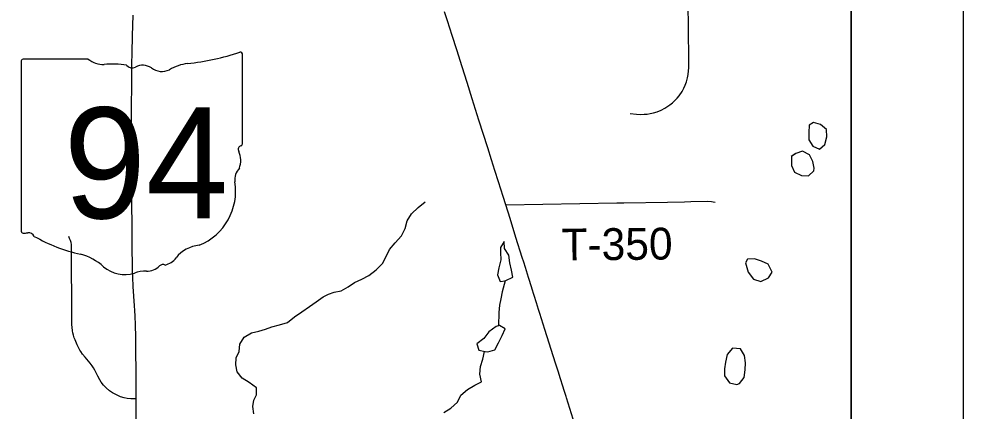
# Model space of a CAD drawing. Extents: x 0 to 34, y 0 to 22.
# Drawn here: x 8.157 to 9, y 20.039 to 20.389 of the extents above; entities that cross this region are included whole.
import ezdxf

# ---------------------------------------------------------------- set-up
doc = ezdxf.new("R2010")
doc.units = 0
for name, color, linetype in [('GM_X_County_Road', 7, 'Continuous'), ('GM_X_Minor_Lake', 7, 'Continuous'), ('GM_X_Minor_River', 7, 'Continuous'), ('GM_X_Rail_Line_Text', 7, 'Continuous'), ('GM_X_State_Route', 7, 'Continuous'), ('GM_X_State_Shield', 7, 'Continuous'), ('GM_X_Township_Road', 7, 'Continuous'), ('GM_X_Township_Road_Text', 7, 'Continuous'), ('SH_Cut_Line', 7, 'Continuous'), ('SH_Data', 7, 'Continuous')]:
    doc.layers.add(name, color=color, linetype=linetype)

msp = doc.modelspace()

# ---------------------------------------------------------------- linework, layer by layer
at = {"layer": 'GM_X_County_Road'}
msp.add_lwpolyline([(8.652, 20.03199), (8.64601, 20.05095), (8.64564, 20.05212), (8.64419, 20.05671), (8.63915, 20.07267), (8.63908, 20.0729), (8.63622, 20.08196), (8.62675, 20.11193), (8.62225, 20.12621), (8.62111, 20.12983), (8.61926, 20.13566), (8.61514, 20.14872), (8.615, 20.14915), (8.61216, 20.15816), (8.60932, 20.16716), (8.60777, 20.17206), (8.60651, 20.17607), (8.60081, 20.19406), (8.5956, 20.21088), (8.59183, 20.22323), (8.58945, 20.23048), (8.58517, 20.2437), (8.58196, 20.25377), (8.57901, 20.26323), (8.57566, 20.27385), (8.56777, 20.29877), (8.56193, 20.3176), (8.55728, 20.33228), (8.55284, 20.34618), (8.54808, 20.3614), (8.54401, 20.37421), (8.53986, 20.38728), (8.53717, 20.39514)], dxfattribs=at)
at = {"layer": 'GM_X_Minor_Lake'}
for points in [[(8.87185, 20.27279), (8.87653, 20.27685), (8.87833, 20.28372), (8.87804, 20.29018), (8.87266, 20.29466), (8.86636, 20.29666), (8.86258, 20.29414)], [(8.87185, 20.27279), (8.87653, 20.27685), (8.87833, 20.28372), (8.87804, 20.29018), (8.87266, 20.29466), (8.86636, 20.29666), (8.86261, 20.29415)], [(8.86261, 20.29415), (8.86232, 20.28766), (8.86223, 20.2812), (8.86574, 20.27555), (8.87185, 20.27279)], [(8.8626, 20.29413), (8.86232, 20.28766), (8.86223, 20.2812), (8.86574, 20.27555), (8.87185, 20.27279)], [(8.86683, 20.25352), (8.86699, 20.2558), (8.86594, 20.26187), (8.86282, 20.26771), (8.85651, 20.27085), (8.85065, 20.26886), (8.84667, 20.26611)], [(8.86683, 20.25352), (8.86699, 20.2558), (8.86594, 20.26187), (8.86282, 20.26771), (8.85651, 20.27085), (8.85065, 20.26886), (8.84669, 20.26613)], [(8.84669, 20.26613), (8.84683, 20.25816), (8.84958, 20.25231), (8.85589, 20.24936), (8.86197, 20.24888), (8.86683, 20.25352)], [(8.84669, 20.26611), (8.84683, 20.25816), (8.84958, 20.25231), (8.85589, 20.24936), (8.86197, 20.24888), (8.86683, 20.25352)], [(8.58697, 20.18512), (8.58723, 20.18056), (8.58733, 20.17391), (8.58573, 20.16704), (8.5845, 20.16056), (8.58667, 20.1547), (8.59122, 20.15538)], [(8.58697, 20.18512), (8.58723, 20.18056), (8.58733, 20.17391), (8.58573, 20.16704), (8.5845, 20.16056), (8.58667, 20.1547), (8.59114, 20.15537)], [(8.59122, 20.15538), (8.59178, 20.15553), (8.598, 20.15848), (8.59677, 20.16492), (8.59534, 20.17136), (8.59448, 20.17819), (8.59078, 20.18422), (8.59031, 20.1903), (8.58697, 20.18512)], [(8.591, 20.15532), (8.59178, 20.15553), (8.598, 20.15848), (8.59677, 20.16492), (8.59534, 20.17136), (8.59448, 20.17819), (8.59078, 20.18422), (8.59031, 20.1903), (8.58697, 20.18512)], [(8.82615, 20.15787), (8.82949, 20.16306), (8.82597, 20.17004), (8.82004, 20.17299), (8.81394, 20.1748), (8.80749, 20.1747), (8.80564, 20.17136)], [(8.80564, 20.17138), (8.80804, 20.16312), (8.81289, 20.15673), (8.81937, 20.15473), (8.82615, 20.15787)], [(8.82615, 20.15787), (8.82949, 20.16306), (8.82597, 20.17004), (8.82004, 20.17299), (8.81394, 20.1748), (8.80749, 20.1747), (8.80565, 20.17137)], [(8.80565, 20.17137), (8.80804, 20.16312), (8.81289, 20.15673), (8.81937, 20.15473), (8.82615, 20.15787)], [(8.58614, 20.11553), (8.5833, 20.11454), (8.57673, 20.10988), (8.57207, 20.10392), (8.56607, 20.09908), (8.56768, 20.09359), (8.57339, 20.09216)], [(8.58603, 20.11549), (8.5833, 20.11454), (8.57673, 20.10988), (8.57207, 20.10392), (8.56607, 20.09908), (8.56768, 20.09359), (8.57339, 20.09216)], [(8.57339, 20.09216), (8.57567, 20.092), (8.5821, 20.09381), (8.58542, 20.10013), (8.58855, 20.10645), (8.59111, 20.11257), (8.58614, 20.11553)], [(8.57339, 20.09216), (8.57567, 20.092), (8.5821, 20.09381), (8.58542, 20.10013), (8.58855, 20.10645), (8.59111, 20.11257), (8.58613, 20.11553)], [(8.7942, 20.09533), (8.78943, 20.08947), (8.78782, 20.08279), (8.78696, 20.07689), (8.78706, 20.07043), (8.79152, 20.06422), (8.79799, 20.0628)], [(8.79419, 20.09532), (8.78943, 20.08947), (8.78782, 20.08279), (8.78696, 20.07689), (8.78706, 20.07043), (8.79152, 20.06422), (8.79799, 20.0628)], [(8.79799, 20.0628), (8.80026, 20.06359), (8.80454, 20.06917), (8.80539, 20.07583), (8.80567, 20.08211), (8.80481, 20.08856), (8.80131, 20.09459), (8.7942, 20.09533)], [(8.79799, 20.0628), (8.80026, 20.06359), (8.80454, 20.06917), (8.80539, 20.07583), (8.80567, 20.08211), (8.80481, 20.08856), (8.80131, 20.09459), (8.7942, 20.09533)]]:
    msp.add_lwpolyline(points, dxfattribs=at)
at = {"layer": 'GM_X_Minor_River'}
for points in [[(8.36678, 20.03682), (8.36593, 20.04308), (8.36698, 20.0488), (8.36919, 20.05358), (8.36928, 20.05986), (8.36275, 20.0647), (8.35643, 20.06841), (8.35198, 20.07424), (8.35094, 20.0803), (8.35103, 20.08658), (8.35379, 20.09232), (8.35445, 20.09879), (8.35815, 20.10512), (8.36473, 20.10902), (8.37135, 20.11045), (8.3774, 20.11206), (8.38306, 20.11423), (8.38987, 20.11605), (8.39686, 20.11824), (8.40323, 20.12328), (8.40981, 20.12756), (8.41657, 20.13241), (8.42258, 20.13668), (8.42878, 20.14095), (8.43367, 20.1435), (8.43858, 20.14528), (8.44483, 20.14651), (8.45104, 20.14984), (8.45686, 20.15391), (8.46346, 20.15667), (8.46948, 20.15999), (8.47605, 20.16522), (8.48166, 20.17082), (8.48517, 20.17695), (8.48792, 20.18327), (8.49295, 20.18923), (8.49874, 20.19559), (8.50187, 20.20191), (8.50385, 20.20878), (8.50755, 20.21511), (8.51373, 20.22071), (8.51973, 20.22593)], [(8.5911, 20.15537), (8.58852, 20.14541), (8.58729, 20.13931), (8.58605, 20.13359), (8.58558, 20.12712), (8.58523, 20.11531)], [(8.53664, 20.03801), (8.54265, 20.04171), (8.54865, 20.04712), (8.55178, 20.05344), (8.55777, 20.05847), (8.56417, 20.06237), (8.5702, 20.06531), (8.56876, 20.07213), (8.56923, 20.07898), (8.57141, 20.08547), (8.57291, 20.09219)]]:
    msp.add_lwpolyline(points, dxfattribs=at)
at = {"layer": 'GM_X_Rail_Line_Text'}
msp.add_lwpolyline([(8.9, 17.93196), (8.9, 20.52117), (8.88492, 20.52095), (8.78844, 20.51908), (8.45204, 20.51253), (8.41696, 20.51215), (8.39386, 20.51177), (8.38319, 20.51123), (8.37874, 20.51114), (8.37504, 20.51102), (8.18847, 20.50622), (7.95771, 20.5026), (7.74412, 20.50184), (7.55552, 20.49834), (7.41076, 20.49536), (7.12851, 20.48984), (7.05001, 20.48828), (6.99108, 20.48711)], dxfattribs=at)
at = {"layer": 'GM_X_State_Route'}
msp.add_lwpolyline([(8.262, 20.03016), (8.26194, 20.04568), (8.26192, 20.04996), (8.26183, 20.06137), (8.26176, 20.07553), (8.26155, 20.09125), (8.26147, 20.10506), (8.26126, 20.11597), (8.26105, 20.1239), (8.26074, 20.12884), (8.26048, 20.13289), (8.25935, 20.15038), (8.25893, 20.1586), (8.25864, 20.1654), (8.25857, 20.1717), (8.25827, 20.18202), (8.25822, 20.21107), (8.25815, 20.21744), (8.258, 20.23522), (8.25794, 20.24463), (8.25786, 20.2731), (8.25779, 20.29215), (8.258, 20.34873), (8.25836, 20.35871), (8.25864, 20.37394), (8.25907, 20.39228)], dxfattribs=at)
at = {"layer": 'GM_X_State_Shield'}
for p, q in [((8.35694, 20.27836), (8.35694, 20.35688)), ((8.15919, 20.35058), (8.15919, 20.20049)), ((8.21905, 20.35316), (8.16114, 20.35316)), ((8.35692, 20.27838), (8.35694, 20.27836))]:
    msp.add_line(p, q, dxfattribs=at)
for centre, radius, start, end in [((8.2865, 20.55778), 0.20971, 275.84447, 288.90645), ((8.35475, 20.3572), 0.0022, 351.86209, 97.738), ((8.16146, 20.3509), 0.00229, 98.1301, 188.1301), ((8.23284, 20.37058), 0.02222, 231.61951, 271.11188), ((8.24021, 20.2689), 0.07977, 80.48669, 94.98827), ((8.25832, 20.35167), 0.00641, 219.79206, 297.10237), ((8.26773, 20.33433), 0.01333, 54.46668, 119.14113), ((8.28493, 20.35812), 0.01603, 233.85621, 294.82819), ((8.31325, 20.30732), 0.04219, 97.34618, 120.76885), ((8.35459, 20.27806), 0.00236, 289.60381, 7.73413), ((8.35643, 20.2726), 0.00341, 107.94398, 210.33697), ((8.33476, 20.26267), 0.02045, 340.03296, 23.64957), ((8.36483, 20.24551), 0.01488, 136.8065, 186.92959), ((8.29825, 20.23552), 0.05245, 292.30889, 8.98584), ((8.16148, 20.20016), 0.00231, 171.95839, 258.30661), ((8.16183, 20.21551), 0.01764, 267.33899, 280.60386), ((8.16544, 20.19183), 0.00636, 29.74838, 93.27175), ((8.24573, 20.32668), 0.15144, 240.41292, 257.1985), ((8.32036, 20.15835), 0.02873, 94.40312, 142.57675), ((8.20058, 20.13306), 0.04738, 47.18416, 75.83597), ((8.2714, 20.17984), 0.01602, 268.77702, 315.54927), ((8.28589, 20.16531), 0.00451, 65.75173, 132.64842), ((8.28397, 20.18594), 0.01695, 282.87319, 323.27711), ((8.25183, 20.19108), 0.03007, 230.70037, 286.29184), ((8.2692, 20.13919), 0.02471, 85.69512, 111.20995)]:
    msp.add_arc(centre, radius, start, end, dxfattribs=at)
at = {"layer": 'GM_X_Township_Road'}
for points in [[(8.70273, 20.30472), (8.70838, 20.30398), (8.71209, 20.30376), (8.71528, 20.3039), (8.71788, 20.30405), (8.72063, 20.3045), (8.72375, 20.30509), (8.72701, 20.30599), (8.73058, 20.30755), (8.73377, 20.30925), (8.7383, 20.3123), (8.7406, 20.31415), (8.74276, 20.31608), (8.74476, 20.31824), (8.74647, 20.32032), (8.74914, 20.32418), (8.75078, 20.32722), (8.75197, 20.32982), (8.75308, 20.33286), (8.75412, 20.33643), (8.75471, 20.3394), (8.75501, 20.34274), (8.75515, 20.34534), (8.75523, 20.34853), (8.75494, 20.3838), (8.75471, 20.39969)], [(8.59183, 20.22323), (8.69094, 20.22478), (8.69729, 20.22485), (8.73619, 20.22559), (8.75134, 20.22588), (8.75691, 20.22599), (8.77185, 20.22633), (8.7754, 20.22618), (8.77703, 20.22581), (8.77859, 20.22544)], [(8.26192, 20.04996), (8.25705, 20.05013), (8.25396, 20.05043), (8.25123, 20.05097), (8.2479, 20.05198), (8.24493, 20.05328), (8.24077, 20.05548), (8.23821, 20.05726), (8.23506, 20.05982), (8.23275, 20.06232), (8.23067, 20.06487), (8.22936, 20.06689), (8.22762, 20.07035), (8.22683, 20.07205), (8.22496, 20.07563), (8.22383, 20.07765), (8.2227, 20.07949), (8.22074, 20.08198), (8.21626, 20.08719), (8.21408, 20.08993), (8.21247, 20.09222), (8.21162, 20.09356), (8.20921, 20.09815), (8.20735, 20.10278), (8.20665, 20.10461), (8.20595, 20.10694), (8.20541, 20.10884), (8.20512, 20.11068), (8.20476, 20.11389), (8.2046, 20.11615), (8.20452, 20.11787), (8.20422, 20.18769), (8.20399, 20.18948), (8.20342, 20.19133), (8.20247, 20.1932), (8.20167, 20.19476)]]:
    msp.add_lwpolyline(points, dxfattribs=at)
at = {"layer": 'SH_Cut_Line'}
msp.add_lwpolyline([(2.1, 14.1), (8.9, 14.1), (8.9, 20.52117), (8.88492, 20.52095), (8.78844, 20.51908), (8.45204, 20.51253), (8.41696, 20.51215), (8.39386, 20.51177), (8.38319, 20.51123), (8.37874, 20.51114), (8.37504, 20.51102), (8.18847, 20.50622), (7.95771, 20.5026), (7.74412, 20.50184), (7.55552, 20.49834), (7.41076, 20.49536), (7.12851, 20.48984), (7.05001, 20.48828), (6.99108, 20.48711)], dxfattribs=at)
at = {"layer": 'SH_Data'}
for p, q in [((9, 21), (9, 14)), ((8.9, 20.9), (8.9, 14.1))]:
    msp.add_line(p, q, dxfattribs=at)

# ---------------------------------------------------------------- texts
at = {"layer": 'GM_X_State_Shield'}
msp.add_text('94', height=0.098877, dxfattribs=at).set_placement((8.19713, 20.21107))
at = {"layer": 'GM_X_Township_Road_Text'}
msp.add_text('T-350', height=0.028409, rotation=0.56247, dxfattribs=at).set_placement((8.64159, 20.1734))

doc.saveas('drawing.dxf')
